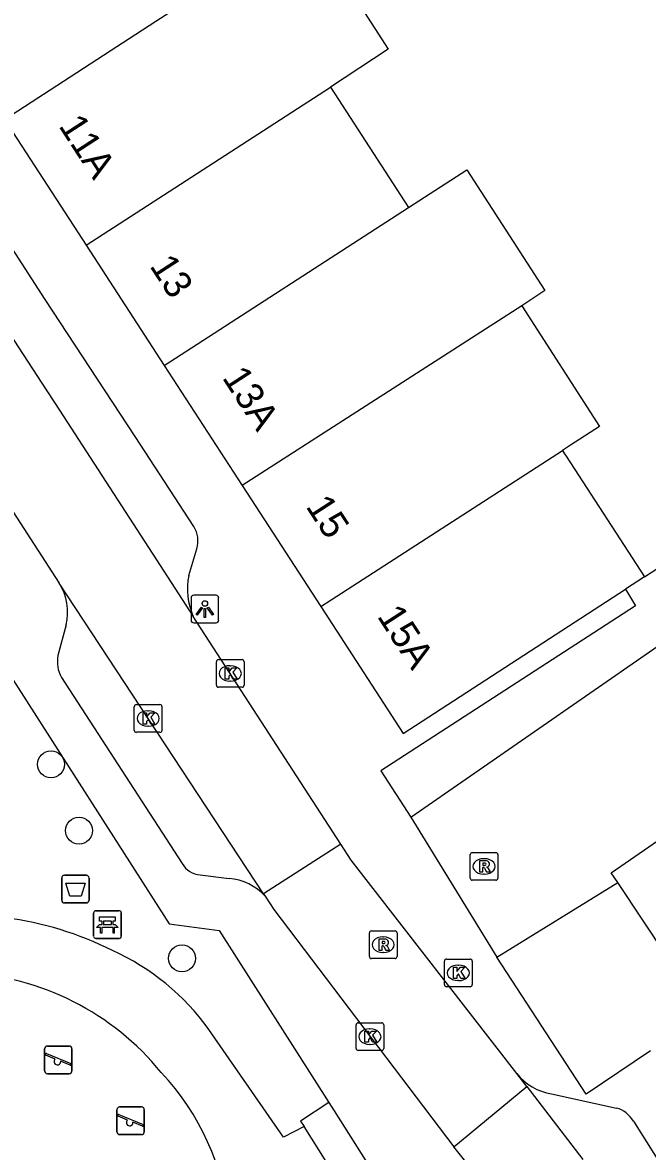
# Model space of a CAD drawing. Extents: x 161801 to 162379, y 382315 to 382832.
# Drawn here: x 162016.09 to 162038.67, y 382596.52 to 382637.32 of the extents above; entities that cross this region are included whole.
import ezdxf

# ---------------------------------------------------------------- set-up
doc = ezdxf.new("R2010")
doc.units = 0
for name, color, linetype in [('IMGEO_Afvalbak', 7, 'Continuous'), ('IMGEO_Bank', 7, 'Continuous'), ('IMGEO_Boom', 7, 'Continuous'), ('IMGEO_Groenvoorziening', 7, 'Continuous'), ('IMGEO_Kolk', 7, 'Continuous'), ('IMGEO_Lichtpunt', 7, 'Continuous'), ('IMGEO_Pand', 7, 'Continuous'), ('IMGEO_Pand_nummerreeks', 7, 'Continuous'), ('IMGEO_Parkeervlak_open', 7, 'Continuous'), ('IMGEO_Rijbaan_lokaal_open', 7, 'Continuous'), ('IMGEO_Rioolput', 7, 'Continuous'), ('IMGEO_Speelvoorziening', 7, 'Continuous'), ('IMGEO_Voetpad_gesloten', 7, 'Continuous'), ('IMGEO_Voetpad_open', 7, 'Continuous')]:
    doc.layers.add(name, color=color, linetype=linetype)

msp = doc.modelspace()

# ---------------------------------------------------------------- linework, layer by layer
at = {"layer": 'IMGEO_Afvalbak'}
for p, q in [((162017.506, 382605.601), (162017.506, 382606.401)), ((162017.506, 382606.401), (162017.506, 382605.601)), ((162017.606, 382606.501), (162018.396, 382606.501)), ((162018.396, 382606.501), (162017.606, 382606.501)), ((162018.496, 382606.401), (162018.496, 382605.601)), ((162018.496, 382605.601), (162018.496, 382606.401)), ((162018.396, 382605.501), (162017.606, 382605.501)), ((162017.606, 382605.501), (162018.396, 382605.501))]:
    msp.add_line(p, q, dxfattribs=at)
msp.add_lwpolyline([(162017.649, 382606.215), (162018.353, 382606.215), (162018.204, 382605.745), (162017.798, 382605.745), (162017.649, 382606.215)], dxfattribs=at)
for centre, start, end in [((162017.606, 382606.401), 90, 180), ((162017.606, 382606.401), 90, 180), ((162018.396, 382606.401), 0, 90), ((162018.396, 382606.401), 360, 90), ((162017.606, 382605.601), 180, 270), ((162017.606, 382605.601), 180, 270), ((162018.396, 382605.601), 270, 0), ((162018.396, 382605.601), 270, 0)]:
    msp.add_arc(centre, 0.1, start, end, dxfattribs=at)
at = {"layer": 'IMGEO_Bank'}
for p, q in [((162018.656, 382604.294), (162018.656, 382605.135)), ((162018.656, 382605.135), (162018.656, 382604.294)), ((162018.731, 382605.219), (162019.572, 382605.219)), ((162019.572, 382605.219), (162018.731, 382605.219)), ((162019.656, 382605.144), (162019.656, 382604.303)), ((162019.656, 382604.303), (162019.656, 382605.144)), ((162018.965, 382604.725), (162018.965, 382604.831)), ((162019.009, 382604.831), (162019.009, 382604.725)), ((162019.297, 382604.837), (162019.015, 382604.837)), ((162019.015, 382604.719), (162019.297, 382604.719)), ((162019.303, 382604.725), (162019.303, 382604.831)), ((162019.347, 382604.831), (162019.347, 382604.725)), ((162019.353, 382604.617), (162018.96, 382604.617)), ((162019.581, 382604.219), (162018.74, 382604.219)), ((162018.74, 382604.219), (162019.581, 382604.219))]:
    msp.add_line(p, q, dxfattribs=at)
for points in [[(162018.903, 382604.617), (162018.761, 382604.617), (162018.873, 382604.719), (162018.959, 382604.719)], [(162018.959, 382604.837), (162018.873, 382604.837), (162018.873, 382604.998), (162019.436, 382604.998), (162019.436, 382604.837), (162019.353, 382604.837)], [(162019.353, 382604.719), (162019.436, 382604.719), (162019.548, 382604.617), (162019.409, 382604.617)], [(162018.953, 382604.61), (162018.953, 382604.403), (162018.91, 382604.403), (162018.91, 382604.61)], [(162019.403, 382604.61), (162019.403, 382604.403), (162019.359, 382604.403), (162019.359, 382604.61)]]:
    msp.add_lwpolyline(points, dxfattribs=at)
for centre, radius, start, end in [((162018.734, 382605.141), 0.0779, 92.4484, 184.2845), ((162018.734, 382605.141), 0.0779, 92.4484, 184.2845), ((162019.578, 382605.141), 0.0779, 2.4484, 94.2845), ((162019.578, 382605.141), 0.0779, 2.4484, 94.2845), ((162018.958, 382604.83), 0.00671, 2.8957, 87.1043), ((162018.958, 382604.726), 0.00671, 272.8957, 357.1043), ((162019.015, 382604.83), 0.00671, 92.8957, 177.1043), ((162019.015, 382604.726), 0.00671, 182.8957, 267.1043), ((162019.297, 382604.83), 0.00671, 2.8957, 87.1043), ((162019.297, 382604.726), 0.00671, 272.8957, 357.1043), ((162019.354, 382604.83), 0.00671, 92.8957, 177.1043), ((162019.354, 382604.726), 0.00671, 182.8957, 267.1043), ((162018.734, 382604.297), 0.0779, 182.4484, 274.2845), ((162018.734, 382604.297), 0.0779, 182.4484, 274.2845), ((162018.903, 382604.61), 0.00671, 2.8957, 87.1043), ((162018.96, 382604.61), 0.00671, 92.8957, 177.1043), ((162019.352, 382604.61), 0.00671, 2.8957, 87.1043), ((162019.409, 382604.61), 0.00671, 92.8957, 177.1043), ((162019.578, 382604.297), 0.0779, 272.4484, 4.2845), ((162019.578, 382604.297), 0.0779, 272.4484, 4.2845)]:
    msp.add_arc(centre, radius, start, end, dxfattribs=at)
at = {"layer": 'IMGEO_Boom'}
for centre in [(162017.12, 382610.512), (162018.131, 382608.115), (162021.853, 382603.497)]:
    msp.add_circle(centre, 0.489, dxfattribs=at)
at = {"layer": 'IMGEO_Groenvoorziening'}
for points in [[(162038.559, 382617.282), (162041.785, 382619.378)], [(162027.153, 382598.285), (162026.134, 382597.619), (162026.259, 382597.422)]]:
    msp.add_lwpolyline(points, dxfattribs=at)
at = {"layer": 'IMGEO_Kolk'}
for p, q in [((162023.093, 382613.368), (162023.093, 382614.22)), ((162023.168, 382614.294), (162024.02, 382614.294)), ((162023.581, 382614.074), (162023.606, 382614.074)), ((162024.094, 382614.22), (162024.094, 382613.368)), ((162024.02, 382613.294), (162023.168, 382613.294)), ((162023.604, 382613.514), (162023.579, 382613.514)), ((162020.127, 382611.741), (162020.127, 382612.593)), ((162020.202, 382612.667), (162021.054, 382612.667)), ((162020.615, 382612.447), (162020.64, 382612.447)), ((162021.128, 382612.593), (162021.128, 382611.741)), ((162021.054, 382611.667), (162020.202, 382611.667)), ((162020.638, 382611.887), (162020.613, 382611.887)), ((162031.408, 382603.474), (162032.26, 382603.474)), ((162031.333, 382602.548), (162031.333, 382603.4)), ((162031.821, 382603.254), (162031.846, 382603.254)), ((162032.334, 382603.4), (162032.334, 382602.548)), ((162031.844, 382602.694), (162031.819, 382602.694)), ((162032.26, 382602.474), (162031.408, 382602.474)), ((162028.139, 382600.242), (162028.139, 382601.094)), ((162028.214, 382601.168), (162029.066, 382601.168)), ((162029.14, 382601.094), (162029.14, 382600.242)), ((162028.627, 382600.948), (162028.652, 382600.948)), ((162029.066, 382600.168), (162028.214, 382600.168)), ((162028.65, 382600.388), (162028.625, 382600.388))]:
    msp.add_line(p, q, dxfattribs=at)
for points in [[(162023.093, 382613.368), (162023.093, 382614.22)], [(162023.168, 382614.294), (162024.02, 382614.294)], [(162024.094, 382614.22), (162024.094, 382613.368)], [(162023.414, 382613.994), (162023.537, 382613.994), (162023.537, 382613.843), (162023.667, 382613.994), (162023.831, 382613.994), (162023.685, 382613.843), (162023.838, 382613.594), (162023.686, 382613.594), (162023.601, 382613.758), (162023.537, 382613.691), (162023.537, 382613.594), (162023.414, 382613.594), (162023.414, 382613.994)], [(162024.02, 382613.294), (162023.168, 382613.294)], [(162020.127, 382611.741), (162020.127, 382612.593)], [(162020.202, 382612.667), (162021.054, 382612.667)], [(162021.128, 382612.593), (162021.128, 382611.741)], [(162020.448, 382612.367), (162020.571, 382612.367), (162020.571, 382612.216), (162020.701, 382612.367), (162020.865, 382612.367), (162020.719, 382612.216), (162020.872, 382611.967), (162020.72, 382611.967), (162020.635, 382612.131), (162020.571, 382612.064), (162020.571, 382611.967), (162020.448, 382611.967), (162020.448, 382612.367)], [(162021.054, 382611.667), (162020.202, 382611.667)], [(162031.408, 382603.474), (162032.26, 382603.474)], [(162031.333, 382602.548), (162031.333, 382603.4)], [(162031.654, 382603.174), (162031.777, 382603.174), (162031.777, 382603.023), (162031.907, 382603.174), (162032.071, 382603.174), (162031.925, 382603.023), (162032.078, 382602.774), (162031.926, 382602.774), (162031.841, 382602.938), (162031.777, 382602.871), (162031.777, 382602.774), (162031.654, 382602.774), (162031.654, 382603.174)], [(162032.334, 382603.4), (162032.334, 382602.548)], [(162032.26, 382602.474), (162031.408, 382602.474)], [(162028.139, 382600.242), (162028.139, 382601.094)], [(162028.214, 382601.168), (162029.066, 382601.168)], [(162029.14, 382601.094), (162029.14, 382600.242)], [(162028.46, 382600.868), (162028.583, 382600.868), (162028.583, 382600.717), (162028.713, 382600.868), (162028.877, 382600.868), (162028.731, 382600.717), (162028.884, 382600.468), (162028.732, 382600.468), (162028.647, 382600.632), (162028.583, 382600.565), (162028.583, 382600.468), (162028.46, 382600.468), (162028.46, 382600.868)], [(162029.066, 382600.168), (162028.214, 382600.168)]]:
    msp.add_lwpolyline(points, dxfattribs=at)
for centre, start, end in [((162023.17, 382614.218), 91.552, 178.448), ((162023.17, 382614.218), 91.552, 178.448), ((162024.018, 382614.218), 1.552, 88.448), ((162024.018, 382614.218), 1.552, 88.448), ((162023.17, 382613.37), 181.552, 268.448), ((162023.17, 382613.37), 181.552, 268.448), ((162024.018, 382613.37), 271.552, 358.448), ((162024.018, 382613.37), 271.552, 358.448), ((162020.204, 382612.591), 91.552, 178.448), ((162020.204, 382612.591), 91.552, 178.448), ((162021.052, 382612.591), 1.552, 88.448), ((162021.052, 382612.591), 1.552, 88.448), ((162020.204, 382611.743), 181.552, 268.448), ((162020.204, 382611.743), 181.552, 268.448), ((162021.052, 382611.743), 271.552, 358.448), ((162021.052, 382611.743), 271.552, 358.448), ((162031.41, 382603.398), 91.552, 178.448), ((162031.41, 382603.398), 91.552, 178.448), ((162032.258, 382603.398), 1.552, 88.448), ((162032.258, 382603.398), 1.552, 88.448), ((162031.41, 382602.55), 181.552, 268.448), ((162031.41, 382602.55), 181.552, 268.448), ((162032.258, 382602.55), 271.552, 358.448), ((162032.258, 382602.55), 271.552, 358.448), ((162028.216, 382601.092), 91.552, 178.448), ((162028.216, 382601.092), 91.552, 178.448), ((162029.064, 382601.092), 1.552, 88.448), ((162029.064, 382601.092), 1.552, 88.448), ((162028.216, 382600.244), 181.552, 268.448), ((162028.216, 382600.244), 181.552, 268.448), ((162029.064, 382600.244), 271.552, 358.448), ((162029.064, 382600.244), 271.552, 358.448)]:
    msp.add_arc(centre, 0.0765, start, end, dxfattribs=at)
for centre, major_axis, ratio, start_param, end_param in [((162023.58, 382613.794), (-0.387, 0.002), 0.722429, 4.712389, 7.853982), ((162023.605, 382613.794), (-0.39, 0.002), 0.717154, 1.570796, 4.712389), ((162020.614, 382612.167), (-0.387, 0.002), 0.722429, 4.712389, 7.853982), ((162020.639, 382612.167), (-0.39, 0.002), 0.717154, 1.570796, 4.712389), ((162031.82, 382602.974), (-0.387, 0.002), 0.722429, 4.712389, 7.853982), ((162031.845, 382602.974), (-0.39, 0.002), 0.717154, 1.570796, 4.712389), ((162028.626, 382600.668), (-0.387, 0.002), 0.722429, 4.712389, 7.853982), ((162028.651, 382600.668), (-0.39, 0.002), 0.717154, 1.570796, 4.712389)]:
    msp.add_ellipse(centre, major_axis=major_axis, ratio=ratio, start_param=start_param, end_param=end_param, dxfattribs=at)
at = {"layer": 'IMGEO_Lichtpunt'}
for p, q in [((162022.179, 382616.526), (162022.179, 382615.719)), ((162022.179, 382616.526), (162022.179, 382615.719)), ((162023.081, 382616.621), (162022.273, 382616.621)), ((162023.081, 382616.621), (162022.273, 382616.621)), ((162023.175, 382615.719), (162023.175, 382616.526)), ((162023.175, 382615.719), (162023.175, 382616.526)), ((162022.273, 382615.625), (162023.081, 382615.625)), ((162022.273, 382615.625), (162023.081, 382615.625))]:
    msp.add_line(p, q, dxfattribs=at)
for points in [[(162022.553, 382616.19), (162022.592, 382616.162), (162022.404, 382615.9), (162022.366, 382615.927), (162022.553, 382616.19)], [(162022.655, 382616.142), (162022.702, 382616.142), (162022.702, 382615.82), (162022.655, 382615.82), (162022.655, 382616.142)], [(162022.765, 382616.162), (162022.803, 382616.189), (162022.99, 382615.927), (162022.951, 382615.899), (162022.765, 382616.162)]]:
    msp.add_lwpolyline(points, dxfattribs=at)
msp.add_circle((162022.678, 382616.324), 0.0994, dxfattribs=at)
for centre, start, end in [((162022.273, 382616.526), 90, 180), ((162022.273, 382616.526), 90, 180), ((162023.081, 382616.526), 0, 90), ((162023.081, 382616.526), 0, 90), ((162022.273, 382615.719), 180, 270), ((162022.273, 382615.719), 180, 270), ((162023.081, 382615.719), 270, 0), ((162023.081, 382615.719), 270, 360)]:
    msp.add_arc(centre, 0.0946, start, end, dxfattribs=at)
at = {"layer": 'IMGEO_Pand'}
for points in [[(162020.91, 382637.369), (162024.258, 382639.542), (162024.369, 382639.367), (162026.492, 382640.715), (162029.297, 382636.356), (162027.216, 382634.987)], [(162015.436, 382633.815), (162020.91, 382637.369)], [(162018.386, 382629.27), (162027.216, 382634.987)], [(162027.216, 382634.987), (162030.032, 382630.637)], [(162015.436, 382633.815), (162018.386, 382629.27)], [(162030.032, 382630.637), (162032.14, 382632.002), (162034.956, 382627.633), (162034.129, 382627.08)], [(162021.208, 382624.924), (162030.032, 382630.637)], [(162018.386, 382629.27), (162021.208, 382624.924)], [(162034.129, 382627.08), (162024.025, 382620.584)], [(162034.129, 382627.08), (162036.931, 382622.721), (162035.89, 382622.048), (162035.592, 382621.855)], [(162021.208, 382624.924), (162024.025, 382620.584)], [(162026.866, 382616.209), (162035.592, 382621.855)], [(162035.592, 382621.855), (162035.674, 382621.728), (162035.729, 382621.643), (162038.559, 382617.282)], [(162024.025, 382620.584), (162026.866, 382616.209)], [(162038.559, 382617.282), (162037.876, 382616.839)], [(162026.866, 382616.209), (162029.843, 382611.625), (162037.876, 382616.839)]]:
    msp.add_lwpolyline(points, dxfattribs=at)
at = {"layer": 'IMGEO_Parkeervlak_open'}
msp.add_lwpolyline([(162040.256, 382602.231), (162037.592, 382606.239)], dxfattribs=at)
at = {"layer": 'IMGEO_Rijbaan_lokaal_open'}
for points in [[(162006.831, 382639.585), (162016.945, 382624.048), (162017.267, 382623.551), (162020.932, 382617.897), (162022.259, 382615.849)], [(162007.883, 382631.783), (162017.409, 382617.057)], [(162030.121, 382608.598), (162043.048, 382617.569)], [(162024.79, 382605.835), (162017.409, 382617.057)], [(162027.59, 382607.626), (162022.259, 382615.849)], [(162037.592, 382606.239), (162037.36, 382606.588), (162043.656, 382610.938)], [(162030.121, 382608.598), (162030.21, 382608.441), (162033.228, 382603.543)], [(162027.59, 382607.626), (162024.79, 382605.835)], [(162033.949, 382599.338), (162027.963, 382607.051), (162027.59, 382607.626)], [(162033.228, 382603.543), (162037.592, 382606.239)], [(162024.79, 382605.835), (162024.85, 382605.744)], [(162024.85, 382605.744), (162025.163, 382605.269), (162031.673, 382596.682)], [(162034.315, 382598.861), (162033.949, 382599.338)], [(162031.673, 382596.682), (162034.315, 382598.861)], [(162034.315, 382598.861), (162036.337, 382596.231)], [(162034.775, 382592.787), (162034.023, 382593.759), (162031.673, 382596.682)]]:
    msp.add_lwpolyline(points, dxfattribs=at)
at = {"layer": 'IMGEO_Rioolput'}
for p, q in [((162032.262, 382606.395), (162032.262, 382607.247)), ((162032.337, 382607.321), (162033.189, 382607.321)), ((162032.75, 382607.101), (162032.775, 382607.101)), ((162033.263, 382607.247), (162033.263, 382606.395)), ((162033.189, 382606.321), (162032.337, 382606.321)), ((162032.773, 382606.541), (162032.748, 382606.541)), ((162028.62, 382603.565), (162028.62, 382604.417)), ((162028.695, 382604.491), (162029.547, 382604.491)), ((162029.108, 382604.271), (162029.133, 382604.271)), ((162029.621, 382604.417), (162029.621, 382603.565)), ((162029.547, 382603.491), (162028.695, 382603.491)), ((162029.131, 382603.711), (162029.106, 382603.711))]:
    msp.add_line(p, q, dxfattribs=at)
for points in [[(162032.262, 382606.395), (162032.262, 382607.247)], [(162032.337, 382607.321), (162033.189, 382607.321)], [(162033.263, 382607.247), (162033.263, 382606.395)], [(162032.851, 382607.019), (162032.599, 382607.021), (162032.599, 382606.621)], [(162032.599, 382606.621), (162032.723, 382606.621), (162032.723, 382606.783), (162032.734, 382606.783)], [(162032.777, 382606.94), (162032.723, 382606.94), (162032.723, 382606.859)], [(162032.723, 382606.859), (162032.775, 382606.859)], [(162032.781, 382606.754), (162032.852, 382606.621), (162032.992, 382606.621), (162032.927, 382606.747)], [(162033.189, 382606.321), (162032.337, 382606.321)], [(162028.62, 382603.565), (162028.62, 382604.417)], [(162028.695, 382604.491), (162029.547, 382604.491)], [(162029.621, 382604.417), (162029.621, 382603.565)], [(162029.209, 382604.189), (162028.957, 382604.191), (162028.957, 382603.791)], [(162028.957, 382603.791), (162029.081, 382603.791), (162029.081, 382603.953), (162029.092, 382603.953)], [(162029.135, 382604.11), (162029.081, 382604.11), (162029.081, 382604.029)], [(162029.081, 382604.029), (162029.133, 382604.029)], [(162029.139, 382603.924), (162029.21, 382603.791), (162029.35, 382603.791), (162029.285, 382603.917)], [(162029.547, 382603.491), (162028.695, 382603.491)]]:
    msp.add_lwpolyline(points, dxfattribs=at)
for centre, radius, start, end in [((162032.339, 382607.245), 0.0765, 91.552, 178.448), ((162032.339, 382607.245), 0.0765, 91.552, 178.448), ((162033.187, 382607.245), 0.0765, 1.552, 88.448), ((162033.187, 382607.245), 0.0765, 1.552, 88.448), ((162032.733, 382606.73), 0.0533, 26.0293, 88.6989), ((162032.759, 382607.048), 0.19, 274.7715, 282.9687), ((162032.783, 382606.844), 0.0964, 77.0061, 93.1865), ((162032.797, 382606.901), 0.0378, 276.6634, 79.6772), ((162032.85, 382606.909), 0.109, 350.3612, 89.416), ((162032.848, 382606.909), 0.112, 277.5842, 350.9817), ((162032.832, 382606.694), 0.108, 29.5134, 73.7905), ((162032.339, 382606.397), 0.0765, 181.552, 268.448), ((162032.339, 382606.397), 0.0765, 181.552, 268.448), ((162033.187, 382606.397), 0.0765, 271.552, 358.448), ((162033.187, 382606.397), 0.0765, 271.552, 358.448), ((162028.697, 382604.415), 0.0765, 91.552, 178.448), ((162028.697, 382604.415), 0.0765, 91.552, 178.448), ((162029.545, 382604.415), 0.0765, 1.552, 88.448), ((162029.545, 382604.415), 0.0765, 1.552, 88.448), ((162029.091, 382603.9), 0.0533, 26.0293, 88.6989), ((162029.117, 382604.218), 0.19, 274.7715, 282.9687), ((162029.141, 382604.014), 0.0964, 77.0061, 93.1865), ((162029.155, 382604.071), 0.0378, 276.6634, 79.6772), ((162029.208, 382604.079), 0.109, 350.3612, 89.416), ((162029.206, 382604.079), 0.112, 277.5842, 350.9817), ((162029.19, 382603.864), 0.108, 29.5134, 73.7905), ((162028.697, 382603.567), 0.0765, 181.552, 268.448), ((162028.697, 382603.567), 0.0765, 181.552, 268.448), ((162029.545, 382603.567), 0.0765, 271.552, 358.448), ((162029.545, 382603.567), 0.0765, 271.552, 358.448)]:
    msp.add_arc(centre, radius, start, end, dxfattribs=at)
for centre, major_axis, ratio, start_param, end_param in [((162032.749, 382606.821), (-0.387, 0.002), 0.722429, 4.712389, 7.853982), ((162032.774, 382606.821), (-0.39, 0.002), 0.717154, 1.570796, 4.712389), ((162029.107, 382603.991), (-0.387, 0.002), 0.722429, 4.712389, 7.853982), ((162029.132, 382603.991), (-0.39, 0.002), 0.717154, 1.570796, 4.712389)]:
    msp.add_ellipse(centre, major_axis=major_axis, ratio=ratio, start_param=start_param, end_param=end_param, dxfattribs=at)
at = {"layer": 'IMGEO_Speelvoorziening'}
for p, q in [((162016.886, 382599.43), (162016.886, 382600.23)), ((162016.886, 382600.23), (162016.886, 382599.43)), ((162016.986, 382600.33), (162017.776, 382600.33)), ((162017.776, 382600.33), (162016.986, 382600.33)), ((162017.876, 382600.23), (162017.876, 382599.43)), ((162017.876, 382599.43), (162017.876, 382600.23)), ((162017.269, 382599.858), (162016.93, 382599.995)), ((162016.955, 382600.055), (162017.831, 382599.702)), ((162017.807, 382599.642), (162017.467, 382599.779)), ((162017.776, 382599.33), (162016.986, 382599.33)), ((162016.986, 382599.33), (162017.776, 382599.33)), ((162019.598, 382598.127), (162020.388, 382598.127)), ((162020.388, 382598.127), (162019.598, 382598.127)), ((162019.498, 382597.227), (162019.498, 382598.027)), ((162019.498, 382598.027), (162019.498, 382597.227)), ((162019.881, 382597.655), (162019.542, 382597.792)), ((162019.567, 382597.852), (162020.443, 382597.499)), ((162020.488, 382598.027), (162020.488, 382597.227)), ((162020.488, 382597.227), (162020.488, 382598.027)), ((162020.419, 382597.439), (162020.079, 382597.576)), ((162020.388, 382597.127), (162019.598, 382597.127)), ((162019.598, 382597.127), (162020.388, 382597.127))]:
    msp.add_line(p, q, dxfattribs=at)
for centre, radius, start, end in [((162016.986, 382600.23), 0.1, 90, 180), ((162016.986, 382600.23), 0.1, 90, 180), ((162017.776, 382600.23), 0.1, 0, 90), ((162017.776, 382600.23), 0.1, 360, 90), ((162016.943, 382600.025), 0.0327, 68.078, 248.078), ((162017.348, 382599.768), 0.12, 130.9928, 5.1632), ((162016.986, 382599.43), 0.1, 180, 270), ((162016.986, 382599.43), 0.1, 180, 270), ((162017.776, 382599.43), 0.1, 270, 0), ((162017.776, 382599.43), 0.1, 270, 0), ((162017.819, 382599.672), 0.0327, 248.078, 68.078), ((162019.598, 382598.027), 0.1, 90, 180), ((162019.598, 382598.027), 0.1, 90, 180), ((162020.388, 382598.027), 0.1, 0, 90), ((162020.388, 382598.027), 0.1, 360, 90), ((162019.555, 382597.822), 0.0327, 68.078, 248.078), ((162019.96, 382597.565), 0.12, 130.9928, 5.1632), ((162020.431, 382597.469), 0.0327, 248.078, 68.078), ((162019.598, 382597.227), 0.1, 180, 270), ((162019.598, 382597.227), 0.1, 180, 270), ((162020.388, 382597.227), 0.1, 270, 0), ((162020.388, 382597.227), 0.1, 270, 0)]:
    msp.add_arc(centre, radius, start, end, dxfattribs=at)
at = {"layer": 'IMGEO_Voetpad_gesloten'}
for points in [[(162026.259, 382597.422), (162025.514, 382597.038), (162022.823, 382600.926)], [(162027.595, 382595.309), (162026.259, 382597.422)]]:
    msp.add_lwpolyline(points, dxfattribs=at)
for centre, radius, start, end in [((162013.981, 382593.164), 11.891, 63.239, 102.2928), ((162015.755, 382595.852), 8.7, 35.6737, 65.7045), ((162013.498, 382593.189), 9.8, 39.1104, 87.1753), ((162014.469, 382593.123), 9.112, 5.188, 43.2885)]:
    msp.add_arc(centre, radius, start, end, dxfattribs=at)
at = {"layer": 'IMGEO_Voetpad_open'}
for points in [[(162022.279, 382619.106), (162020.158, 382622.358), (162016.911, 382627.309), (162009.853, 382638.244)], [(162022.092, 382617.338), (162022.383, 382618.301)], [(162037.876, 382616.839), (162038.237, 382616.236), (162029.039, 382610.271), (162030.121, 382608.598)], [(162017.666, 382615.552), (162017.366, 382614.441)], [(162015.552, 382613.874), (162021.393, 382604.741), (162023.196, 382604.507), (162027.153, 382598.285)], [(162017.494, 382613.649), (162021.858, 382606.921)], [(162022.511, 382606.52), (162023.556, 382606.382)], [(162038.772, 382600.151), (162036.447, 382598.59), (162033.228, 382603.543)], [(162035.202, 382598.602), (162037.545, 382598.088)], [(162027.153, 382598.285), (162027.345, 382597.982), (162028.696, 382595.857), (162028.773, 382595.736)], [(162038.157, 382597.611), (162040.104, 382594.528)]]:
    msp.add_lwpolyline(points, dxfattribs=at)
for centre, radius, start, end in [((162021.466, 382618.592), 0.962, 342.4063, 32.3165), ((162024.568, 382616.862), 2.521, 169.1146, 203.6841), ((162015.794, 382616.007), 1.926, 346.3409, 33.0403), ((162018.549, 382614.226), 1.202, 169.6928, 208.6683), ((162022.547, 382607.31), 0.791, 209.4835, 267.4093), ((162023.415, 382604.464), 1.923, 41.7227, 85.7865), ((162035.495, 382600.535), 1.955, 217.752, 261.3889), ((162037.299, 382597.141), 0.978, 28.7056, 75.4278)]:
    msp.add_arc(centre, radius, start, end, dxfattribs=at)

# ---------------------------------------------------------------- texts
at = {"layer": 'IMGEO_Pand_nummerreeks'}
for s, rotation, p in [('11A', 302.9929, (162017.373, 382633.586)), ('13', 302.9929, (162020.66, 382628.523)), ('13A', 302.9929, (162023.281, 382624.485)), ('15', 302.9907, (162026.302, 382619.832)), ('15A', 302.9907, (162028.879, 382615.864))]:
    msp.add_text(s, height=1, rotation=rotation, dxfattribs=at).set_placement(p)

doc.saveas('drawing.dxf')
